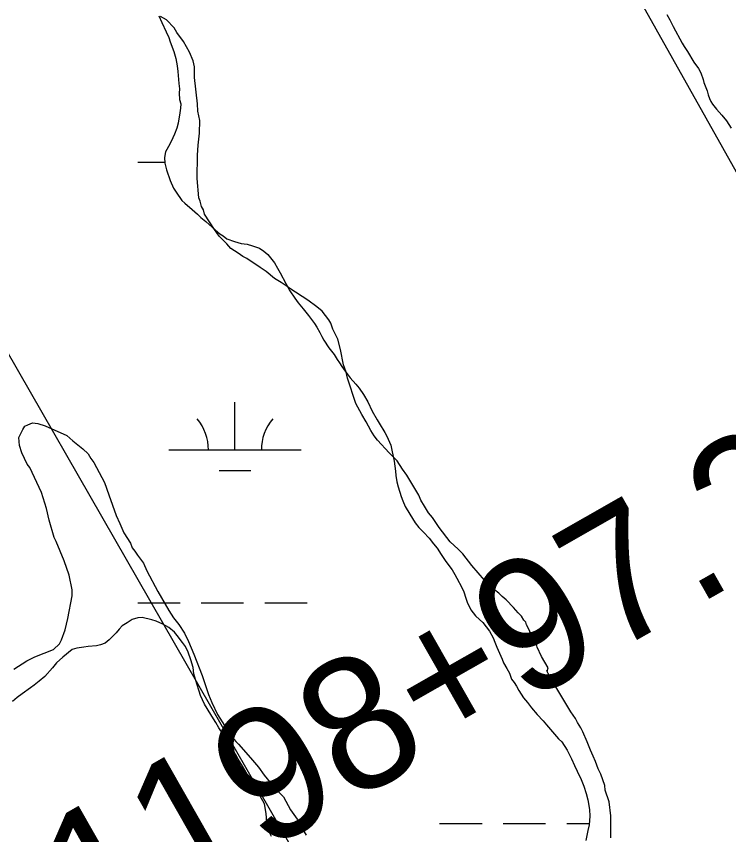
# Model space of a CAD drawing. Extents: x 3177185 to 3215018, y 812988 to 838321.
# Drawn here: x 3185778 to 3186316, y 835176 to 835794 of the extents above; entities that cross this region are included whole.
import ezdxf

# ---------------------------------------------------------------- set-up
doc = ezdxf.new("R2010")
doc.units = 0
for name, color, linetype in [('V-SITE-VEGE', 7, 'Continuous'), ('V-SURV-IDEN', 7, 'Continuous'), ('V-TOPO-SHOR', 7, 'Continuous'), ('V-WETL-SWMP', 7, 'Continuous')]:
    doc.layers.add(name, color=color, linetype=linetype)

msp = doc.modelspace()

# ---------------------------------------------------------------- linework, layer by layer
at = {"layer": 'V-SITE-VEGE'}
for p, q in [((3186268.86, 835795.51), (3186271.13, 835791.35)), ((3185890.99, 835791.51), (3185886.49, 835794.09)), ((3185896.96, 835785.39), (3185890.99, 835791.51)), ((3186271.13, 835791.35), (3186273.65, 835786.42)), ((3185898.94, 835781.83), (3185896.96, 835785.39)), ((3186273.65, 835786.42), (3186280.46, 835773.94)), ((3185903.9, 835775.21), (3185898.94, 835781.83)), ((3185908.33, 835767.09), (3185903.9, 835775.21)), ((3186280.46, 835773.94), (3186281.98, 835771.34)), ((3186281.98, 835771.34), (3186284.51, 835767.69)), ((3185911.27, 835760.5), (3185908.33, 835767.09)), ((3186284.51, 835767.69), (3186289.32, 835759.63)), ((3185912.22, 835755.95), (3185911.27, 835760.5)), ((3186289.32, 835759.63), (3186292.87, 835754.68)), ((3185912.12, 835747.88), (3185912.22, 835755.95)), ((3186292.87, 835754.68), (3186294.63, 835751.56)), ((3186294.63, 835751.56), (3186296.37, 835746.37)), ((3185914.39, 835728.19), (3185912.12, 835747.88)), ((3186296.37, 835746.37), (3186296.87, 835744.3)), ((3186296.87, 835744.3), (3186299.36, 835737.82)), ((3186299.36, 835737.82), (3186300.1, 835734.97)), ((3186300.1, 835734.97), (3186301.1, 835732.11)), ((3185914.82, 835722.64), (3185914.39, 835728.19)), ((3186301.1, 835732.11), (3186302.1, 835729.78)), ((3186302.1, 835729.78), (3186303.37, 835727.7)), ((3186303.37, 835727.7), (3186306.42, 835724.05)), ((3185916.25, 835715.56), (3185914.82, 835722.64)), ((3186306.42, 835724.05), (3186310.49, 835719.6)), ((3185916.12, 835705.98), (3185916.25, 835715.56)), ((3186310.49, 835719.6), (3186314.05, 835715.17)), ((3186314.05, 835715.17), (3186317.59, 835709.7)), ((3185915, 835696.92), (3185916.12, 835705.98)), ((3185914.4, 835689.36), (3185915, 835696.92)), ((3185914.17, 835671.71), (3185914.4, 835689.36)), ((3185915.5, 835657.07), (3185914.17, 835671.71)), ((3185916.48, 835654.54), (3185915.5, 835657.07)), ((3185917.44, 835650.49), (3185916.48, 835654.54)), ((3185918.92, 835647.95), (3185917.44, 835650.49)), ((3185919.89, 835644.92), (3185918.92, 835647.95)), ((3185927.3, 835633.22), (3185919.89, 835644.92)), ((3185930.77, 835628.14), (3185927.3, 835633.22)), ((3185936.74, 835622.52), (3185930.77, 835628.14)), ((3185939.72, 835618.95), (3185936.74, 835622.52)), ((3185945.22, 835615.35), (3185939.72, 835618.95)), ((3185948.72, 835612.78), (3185945.22, 835615.35)), ((3185951.73, 835611.23), (3185948.72, 835612.78)), ((3185961.73, 835604.55), (3185951.73, 835611.23)), ((3185966.22, 835601.46), (3185961.73, 835604.55)), ((3185972.72, 835596.34), (3185966.22, 835601.46)), ((3185977.72, 835593.25), (3185972.72, 835596.34)), ((3185982.22, 835590.17), (3185977.72, 835593.25)), ((3185984.22, 835588.63), (3185982.22, 835590.17)), ((3185997.72, 835579.89), (3185984.22, 835588.63)), ((3186004.71, 835574.76), (3185997.72, 835579.89)), ((3186008.71, 835571.68), (3186004.71, 835574.76)), ((3186013.67, 835565.06), (3186008.71, 835571.68)), ((3186015.15, 835562.52), (3186013.67, 835565.06)), ((3186016.6, 835557.96), (3186015.15, 835562.52)), ((3186020.54, 835550.35), (3186016.6, 835557.96)), ((3186022.46, 835542.76), (3186020.54, 835550.35)), ((3186024.83, 835531.13), (3186022.46, 835542.76)), ((3186026.78, 835525.56), (3186024.83, 835531.13)), ((3186027.73, 835521.01), (3186026.78, 835525.56)), ((3186034.04, 835501.77), (3186027.73, 835521.01)), ((3186038.47, 835493.65), (3186034.04, 835501.77)), ((3186041.93, 835488.06), (3186038.47, 835493.65)), ((3185784.22, 835484.78), (3185786.25, 835485.77)), ((3185786.25, 835485.77), (3185789.8, 835487.23)), ((3185789.8, 835487.23), (3185793.83, 835486.67)), ((3185793.83, 835486.67), (3185799.35, 835485.09)), ((3186045.38, 835481.46), (3186041.93, 835488.06)), ((3185779.58, 835476.27), (3185782.68, 835482.28)), ((3185782.68, 835482.28), (3185784.22, 835484.78)), ((3185799.35, 835485.09), (3185815.9, 835477.82)), ((3186047.85, 835477.39), (3186045.38, 835481.46)), ((3185780, 835470.21), (3185779.58, 835476.27)), ((3185815.9, 835477.82), (3185820.39, 835473.73)), ((3185820.39, 835473.73), (3185827.87, 835467.58)), ((3186050.33, 835474.33), (3186047.85, 835477.39)), ((3186059.28, 835464.64), (3186050.33, 835474.33)), ((3185781.95, 835464.64), (3185780, 835470.21)), ((3185827.87, 835467.58), (3185831.86, 835464.01)), ((3185785.87, 835456.02), (3185781.95, 835464.64)), ((3185831.86, 835464.01), (3185833.83, 835460.45)), ((3186065.25, 835458.51), (3186059.28, 835464.64)), ((3185787.86, 835453.47), (3185785.87, 835456.02)), ((3185833.83, 835460.45), (3185836.32, 835457.39)), ((3185836.32, 835457.39), (3185844.19, 835442.17)), ((3186069.21, 835452.41), (3186065.25, 835458.51)), ((3185796.7, 835434.7), (3185787.86, 835453.47)), ((3186072.68, 835447.83), (3186069.21, 835452.41)), ((3186081.57, 835432.59), (3186072.68, 835447.83)), ((3185844.19, 835442.17), (3185847.6, 835433.05)), ((3185800.58, 835422.55), (3185796.7, 835434.7)), ((3185847.6, 835433.05), (3185852.95, 835417.34)), ((3186083.03, 835429.04), (3186081.57, 835432.59)), ((3186086, 835424.46), (3186083.03, 835429.04)), ((3186088.96, 835419.38), (3186086, 835424.46)), ((3185802.48, 835413.95), (3185800.58, 835422.55)), ((3186091.94, 835415.81), (3186088.96, 835419.38)), ((3185806.35, 835400.79), (3185802.48, 835413.95)), ((3185852.95, 835417.34), (3185855.9, 835411.26)), ((3186096.89, 835408.19), (3186091.94, 835415.81)), ((3185855.9, 835411.26), (3185858.83, 835404.16)), ((3186105.32, 835397.5), (3186096.89, 835408.19)), ((3185807.82, 835397.75), (3185806.35, 835400.79)), ((3185858.83, 835404.16), (3185863.78, 835396.53)), ((3185813.69, 835383.05), (3185807.82, 835397.75)), ((3185863.78, 835396.53), (3185865.25, 835392.98)), ((3185865.25, 835392.98), (3185867.23, 835390.44)), ((3186111.31, 835391.87), (3186105.32, 835397.5)), ((3185867.23, 835390.44), (3185869.21, 835387.39)), ((3185869.21, 835387.39), (3185873.67, 835381.28)), ((3186114.79, 835388.3), (3186111.31, 835391.87)), ((3186121.73, 835379.64), (3186114.79, 835388.3)), ((3185817.58, 835372.41), (3185813.69, 835383.05)), ((3185873.67, 835381.28), (3185876.12, 835375.7)), ((3185876.12, 835375.7), (3185884.49, 835359.96)), ((3186131.17, 835368.42), (3186121.73, 835379.64)), ((3185819.96, 835361.29), (3185817.58, 835372.41)), ((3186135.65, 835363.83), (3186131.17, 835368.42)), ((3186138.65, 835361.27), (3186135.65, 835363.83)), ((3185816.66, 835339.65), (3185819.91, 835356.75)), ((3185819.91, 835356.75), (3185819.96, 835361.29)), ((3185884.49, 835359.96), (3185892.88, 835345.74)), ((3186142.14, 835358.7), (3186138.65, 835361.27)), ((3186144.63, 835356.15), (3186142.14, 835358.7)), ((3186147.63, 835353.59), (3186144.63, 835356.15)), ((3186153.1, 835347.97), (3186147.63, 835353.59)), ((3185892.88, 835345.74), (3185896.34, 835340.15)), ((3186156.58, 835343.9), (3186153.1, 835347.97)), ((3186159.07, 835341.34), (3186156.58, 835343.9)), ((3185814.54, 835331.1), (3185816.66, 835339.65)), ((3185896.34, 835340.15), (3185900.31, 835335.05)), ((3186161.04, 835338.29), (3186159.07, 835341.34)), ((3186162.54, 835336.76), (3186161.04, 835338.29)), ((3185811.92, 835323.57), (3185814.54, 835331.1)), ((3185900.31, 835335.05), (3185904.76, 835328.44)), ((3186163.02, 835334.74), (3186162.54, 835336.76)), ((3186164.99, 835331.18), (3186163.02, 835334.74)), ((3186165.97, 835328.65), (3186164.99, 835331.18)), ((3185904.76, 835328.44), (3185907.71, 835322.35)), ((3186167.94, 835325.6), (3186165.97, 835328.65)), ((3186170.39, 835320.02), (3186167.94, 835325.6)), ((3185805.78, 835316.09), (3185810.37, 835320.57)), ((3185810.37, 835320.57), (3185811.92, 835323.57)), ((3185907.71, 835322.35), (3185911.62, 835312.72)), ((3186170.87, 835318), (3186170.39, 835320.02)), ((3185791.59, 835310.72), (3185805.78, 835316.09)), ((3185911.62, 835312.72), (3185917.97, 835296.51)), ((3186174.31, 835310.89), (3186170.87, 835318)), ((3185775.84, 835301.34), (3185785.5, 835307.77)), ((3185785.5, 835307.77), (3185791.59, 835310.72)), ((3186179.25, 835302.26), (3186174.31, 835310.89)), ((3186178.51, 835299.65), (3186178.21, 835300.26)), ((3186178.21, 835300.26), (3186178.66, 835299.79)), ((3186178.66, 835299.79), (3186179.25, 835302.26)), ((3185917.97, 835296.51), (3185919.91, 835290.43)), ((3186179.19, 835298.22), (3186178.51, 835299.65)), ((3186180.68, 835296.19), (3186179.19, 835298.22)), ((3186183.65, 835291.61), (3186180.68, 835296.19)), ((3185919.91, 835290.43), (3185922.83, 835282.33)), ((3186185.12, 835288.06), (3186183.65, 835291.61)), ((3186196.47, 835269.26), (3186185.12, 835288.06)), ((3185922.83, 835282.33), (3185925.28, 835276.24)), ((3185925.28, 835276.24), (3185929.7, 835267.11)), ((3186199.94, 835264.18), (3186196.47, 835269.26)), ((3185929.7, 835267.11), (3185939.58, 835251.35)), ((3186201.41, 835261.13), (3186199.94, 835264.18)), ((3186203.88, 835257.07), (3186201.41, 835261.13)), ((3186205.35, 835254.02), (3186203.88, 835257.07)), ((3185939.58, 835251.35), (3185943.56, 835246.77)), ((3186208.79, 835246.42), (3186205.35, 835254.02)), ((3185943.56, 835246.77), (3185945.55, 835244.73)), ((3185945.55, 835244.73), (3185954.5, 835234.53)), ((3186211.23, 835240.33), (3186208.79, 835246.42)), ((3186213.19, 835235.77), (3186211.23, 835240.33)), ((3185954.5, 835234.53), (3185960.46, 835227.39)), ((3186215.16, 835231.71), (3186213.19, 835235.77)), ((3185960.46, 835227.39), (3185964.92, 835221.28)), ((3186217.1, 835226.14), (3186215.16, 835231.71)), ((3186219.07, 835222.08), (3186217.1, 835226.14)), ((3185964.92, 835221.28), (3185972.86, 835211.6)), ((3186221.98, 835213.47), (3186219.07, 835222.08)), ((3185972.86, 835211.6), (3185979.33, 835204.96)), ((3186222.44, 835209.94), (3186221.98, 835213.47)), ((3186225.36, 835201.33), (3186222.44, 835209.94)), ((3185979.33, 835204.96), (3185984.76, 835195.31)), ((3186226.74, 835190.72), (3186225.36, 835201.33)), ((3185984.76, 835195.31), (3185989.71, 835188.19)), ((3186226.59, 835179.13), (3186226.74, 835190.72)), ((3185989.71, 835188.19), (3185993.65, 835181.08)), ((3185993.65, 835181.08), (3185996.62, 835176)), ((3186226.52, 835174.08), (3186226.59, 835179.13))]:
    msp.add_line(p, q, dxfattribs=at)
at = {"layer": 'V-TOPO-SHOR'}
for points in [[(3185818.79, 836570.95), (3186715.05, 834976.3), (3186800.1, 834939.44), (3186819.81, 834836.62), (3187764.4, 833190.61), (3187867.38, 832974.26), (3188193.3, 832392.27), (3188600.69, 831693.89)], [(3188216.58, 832287.52), (3188100.18, 832194.4), (3188041.98, 832147.84), (3187995.42, 832136.2), (3187925.58, 832147.84), (3187902.3, 832136.2), (3187890.66, 832078), (3187890.66, 832031.44), (3187867.38, 832019.8), (3187809.18, 832019.8), (3187750.99, 832078), (3186796.53, 833754.12), (3185760.59, 835558.29), (3185667.47, 835907.48)]]:
    msp.add_lwpolyline(points, dxfattribs=at)
at = {"layer": 'V-WETL-SWMP'}
for p, q in [((3185869.32, 835684.08), (3185889.73, 835684.08)), ((3185942.73, 835466.83), (3185942.73, 835502.83)), ((3185892.73, 835466.83), (3185992.73, 835466.83)), ((3185930.73, 835451.4), (3185954.73, 835451.4)), ((3185869.33, 835351.4), (3185901.33, 835351.4)), ((3185917.33, 835351.4), (3185949.33, 835351.4)), ((3185965.33, 835351.4), (3185997.32, 835351.4)), ((3186097.33, 835184.9), (3186129.33, 835184.9)), ((3186145.33, 835184.9), (3186177.33, 835184.9)), ((3186193.33, 835184.9), (3186210.32, 835184.9))]:
    msp.add_line(p, q, dxfattribs=at)
for points in [[(3185885.24, 835794.46), (3185887.5, 835789.53), (3185890.77, 835782.51), (3185892.78, 835778.1), (3185893.77, 835774.99), (3185896.51, 835767.47), (3185898.25, 835762.28), (3185899.22, 835756.85), (3185899.68, 835752.46), (3185900.34, 835743.41), (3185900.8, 835739.28), (3185900.76, 835736.18), (3185900.96, 835731.27), (3185901.95, 835728.16), (3185901.65, 835724.81), (3185901.09, 835721.2), (3185899.96, 835713.47), (3185898.88, 835709.61), (3185897.01, 835705.25), (3185895.94, 835702.42)], [(3185895.94, 835702.42), (3185893.56, 835697.55), (3185890.39, 835691.91), (3185889.56, 835687.53), (3185889.76, 835683.4), (3185890.99, 835678.22), (3185893.73, 835670.18), (3185896.49, 835664.47), (3185898.26, 835661.35), (3185902.57, 835655.1), (3185904.87, 835653), (3185910.48, 835648.28), (3185914.57, 835644.88), (3185917.12, 835642.26), (3185920.7, 835639.38), (3185928.1, 835632.83), (3185931.42, 835629.95), (3185933.98, 835628.36), (3185936.54, 835626.27), (3185942.45, 835624.13), (3185947.59, 835622.77), (3185951.97, 835622.2), (3185956.09, 835620.85), (3185961.23, 835619.24), (3185964.56, 835616.88), (3185967.62, 835614.26), (3185972.7, 835607.99), (3185974.98, 835604.09), (3185977, 835600.45), (3185981.28, 835592.4), (3185984.31, 835586.94), (3185988.11, 835581.47), (3185990.39, 835577.82), (3185994.21, 835573.39), (3185998.27, 835568.43), (3186002.84, 835562.18), (3186004.61, 835559.57), (3186006.88, 835555.41), (3186008.4, 835552.56), (3186009.91, 835549.7), (3186013.71, 835543.97), (3186017.77, 835538.75), (3186020.05, 835535.11), (3186021.82, 835532.51), (3186023.6, 835529.9), (3186025.37, 835527.3), (3186029.68, 835521.31), (3186034.01, 835516.6), (3186036.55, 835513.47), (3186039.85, 835508.79), (3186043.13, 835503.06), (3186046.4, 835496.05), (3186050.19, 835489.55), (3186051.71, 835486.95), (3186056, 835479.93), (3186057.52, 835477.32), (3186060.53, 835470.32), (3186061.26, 835466.69), (3186062.96, 835458.41), (3186063.9, 835450.91), (3186064.37, 835447.55), (3186065.08, 835442.89), (3186066.07, 835439.01), (3186068.3, 835431.75), (3186069.55, 835428.38), (3186071.3, 835424.23), (3186074.84, 835418.25), (3186078.89, 835411.74), (3186081.68, 835408.35), (3186085.25, 835404.69), (3186089.32, 835400.25), (3186092.63, 835396.08), (3186095.42, 835392.69), (3186098.46, 835388), (3186102, 835382.53), (3186106.83, 835376.28), (3186108.85, 835372.9), (3186110.37, 835370.04), (3186114.15, 835363.02), (3186115.65, 835359.64), (3186117.14, 835354.98), (3186118.14, 835351.87), (3186120.9, 835346.15), (3186124.46, 835341.72), (3186127.52, 835338.84), (3186130.07, 835336.48), (3186134.9, 835329.97), (3186137.67, 835325.03), (3186138.92, 835321.66), (3186140.42, 835318.02), (3186144.44, 835308.94), (3186145.69, 835306.08), (3186147.96, 835301.92), (3186149.98, 835298.28), (3186151.73, 835293.87), (3186153.51, 835291.27), (3186155.28, 835288.66), (3186157.04, 835285.29), (3186160.59, 835279.82), (3186163.64, 835276.17), (3186166.69, 835272.26)], [(3185970.29, 835175.11), (3185968.78, 835177.97), (3185967.79, 835181.08), (3185966.82, 835186), (3185966.38, 835192.46), (3185965.18, 835199.7), (3185961.65, 835205.94), (3185959.63, 835209.58), (3185957.86, 835212.18), (3185954.32, 835218.42), (3185951.29, 835223.37), (3185948.51, 835228.05), (3185945.22, 835233.51), (3185943.45, 835236.63), (3185941.18, 835240.28), (3185939.66, 835243.13), (3185937.39, 835246.78), (3185934.35, 835251.46), (3185930.55, 835257.19), (3185928.27, 835261.09), (3185926.5, 835263.95), (3185924.48, 835267.08), (3185919.67, 835274.88), (3185916.66, 835281.38), (3185915.67, 835284.74), (3185913.93, 835290.19), (3185911.71, 835297.96), (3185911.25, 835302.61), (3185909.52, 835308.31), (3185907.52, 835314.28), (3185905.51, 835318.43), (3185903.23, 835321.56), (3185899.17, 835326.77), (3185897.13, 835329.38), (3185892.79, 835332.79), (3185888.43, 835335.43), (3185883.3, 835337.56), (3185879.96, 835338.64), (3185872.75, 835340.28), (3185869.39, 835340.06), (3185865.24, 835338.82), (3185861.34, 835336.29), (3185857.7, 835334.01), (3185855.34, 835331.46), (3185852.98, 835328.91), (3185850.63, 835326.36), (3185847.75, 835323.56), (3185844.88, 835321.01), (3185841.25, 835319.77), (3185838.14, 835319.03), (3185831.94, 835318.59), (3185828.58, 835317.86), (3185823.41, 835317.15), (3185819.78, 835316.17), (3185812.73, 835310.32), (3185808.04, 835306.25), (3185804.89, 835302.42), (3185799.12, 835295.78)], [(3185799.12, 835295.78), (3185794.95, 835292.22), (3185791.04, 835289.17), (3185788.44, 835287.4), (3185782.18, 835282.83), (3185778.27, 835280.04), (3185774.88, 835276.98)], [(3186166.69, 835272.26), (3186171.01, 835267.04), (3186175.6, 835262.33), (3186178.14, 835259.46), (3186180.94, 835255.81), (3186187.04, 835248.76), (3186189.59, 835246.41), (3186193.64, 835240.16), (3186196.92, 835233.67), (3186199.18, 835228.73), (3186201.19, 835224.32), (3186204.21, 835218.08), (3186206.21, 835213.15), (3186207.94, 835207.45), (3186209.17, 835202.79), (3186210.63, 835195.54), (3186210.82, 835190.38), (3186210.52, 835187.03), (3186210.22, 835183.93), (3186209.14, 835179.56), (3186207.75, 835172.09)]]:
    msp.add_lwpolyline(points, dxfattribs=at)
for centre, start, end in [((3185887.49, 835467.31), 359.22818, 40.77184), ((3185997.98, 835467.31), 139.22818, 180.77184)]:
    msp.add_arc(centre, 35.25, start, end, dxfattribs=at)

# ---------------------------------------------------------------- texts
at = {"layer": 'V-SURV-IDEN'}
msp.add_text('1198+97.2', height=100, rotation=29.67148, dxfattribs=at).set_placement((3185834.73, 835088.85))

doc.saveas('drawing.dxf')
